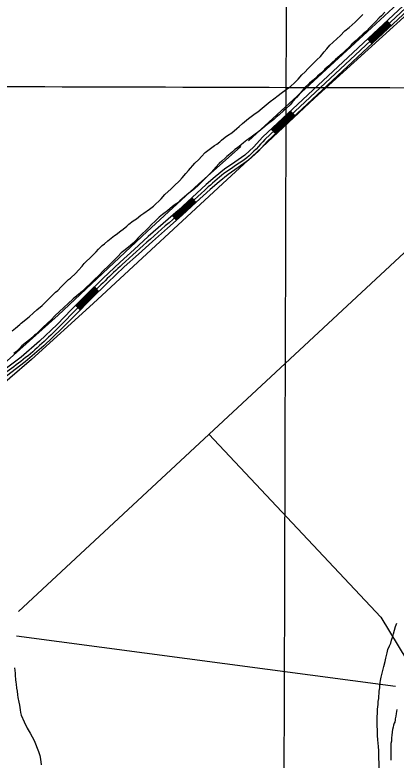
# Model space of a CAD drawing. Extents: x 3161514 to 3199414, y 831166 to 856601.
# Drawn here: x 3174900 to 3176708, y 839475 to 843007 of the extents above; entities that cross this region are included whole.
import ezdxf

# ---------------------------------------------------------------- set-up
doc = ezdxf.new("R2010")
doc.units = 0
for name, color, linetype in [('V-GRID-MAJR', 7, 'Continuous'), ('V-ROAD-CNTR', 7, 'Continuous'), ('V-SITE-VEGE', 7, 'Continuous'), ('V-TOPO-SHOR', 7, 'Continuous')]:
    doc.layers.add(name, color=color, linetype=linetype)

msp = doc.modelspace()

# ---------------------------------------------------------------- linework, layer by layer
at = {"layer": 'V-GRID-MAJR'}
for points in [[(3176169.236, 836603.9550000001), (3176186.862, 842663.26), (3176204.497, 848725.65), (3176222.132, 854788.081), (3176222.1410000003, 854791.1240000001)], [(3165722.25, 842695.223), (3170954.554, 842678.861), (3176186.862, 842663.26), (3181419.1720000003, 842648.42), (3186651.484, 842634.341), (3191883.798, 842621.023), (3197116.113, 842608.466), (3197116.114, 842608.466)]]:
    msp.add_spline(points, degree=3, dxfattribs=at)
at = {"layer": 'V-ROAD-CNTR'}
for p, q in [((3176684.402594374, 842955.930060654), (3176663.9156353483, 842977.8450168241)), ((3176593.0897770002, 842870.566231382), (3176572.602817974, 842892.481187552)), ((3176227.8405075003, 842529.1119142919), (3176207.3535484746, 842551.026870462)), ((3176136.528690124, 842443.7480850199), (3176116.0407311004, 842465.6630411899)), ((3175759.1534448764, 842117.5207374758), (3175738.904485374, 842139.6556932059)), ((3175666.275630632, 842033.460905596), (3175646.4336703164, 842055.9618605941)), ((3175298.11236696, 841696.41457969), (3175277.134408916, 841717.8595368)), ((3175209.83754351, 841608.2987559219), (3175188.479586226, 841629.3667137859))]:
    msp.add_line(p, q, dxfattribs=at)
for points in [[(3178088.527786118, 844272.671427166), (3177207.36854844, 843465.3590417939), (3176085.669791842, 842416.7371390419)], [(3177566.8528294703, 843815.0603423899), (3177197.1795688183, 843476.3680197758), (3176074.9408133, 842427.2411180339), (3176033.873895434, 842381.404209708), (3175989.823983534, 842341.052290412), (3175942.4990781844, 842308.2573560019), (3175893.908175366, 842274.751423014), (3175849.719263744, 842239.006494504), (3175806.8093495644, 842202.197568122), (3175740.160482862, 842140.804690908), (3175673.61661595, 842079.931812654), (3175603.195756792, 842017.8349368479), (3175532.6488978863, 841955.5760613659), (3175465.3420325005, 841895.210182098), (3175398.5081661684, 841834.1893041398), (3175317.7423277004, 841757.5844573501), (3175238.176486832, 841679.74961302), (3175169.149624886, 841609.7707529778), (3175100.5537620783, 841539.886892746), (3175016.984929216, 841460.6110512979), (3174930.4311023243, 841384.98020256), (3174841.501280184, 841317.8203368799)], [(3177586.1857908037, 843792.08538834), (3177217.557528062, 843454.350063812), (3176096.398770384, 842406.2331600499), (3176055.229852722, 842360.282251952), (3176008.58594601, 842317.5543374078), (3175959.5570440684, 842283.5794053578), (3175911.884139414, 842250.7054711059), (3175868.9232253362, 842215.954540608), (3175826.745309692, 842179.7736129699), (3175760.448442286, 842118.704735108), (3175693.662575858, 842057.6118572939), (3175623.0417171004, 841995.3369818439), (3175552.588858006, 841933.1621061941), (3175485.47199224, 841872.9662265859), (3175418.9461252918, 841812.227348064), (3175338.556286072, 841735.976500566), (3175259.346444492, 841658.491655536), (3175190.533582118, 841588.7287950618), (3175121.58772001, 841518.4909355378), (3175037.186888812, 841438.42509567), (3174949.365064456, 841361.684249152), (3174859.5172441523, 841293.832384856)], [(3176665.9636312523, 842975.653021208), (3176574.650813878, 842890.289191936)], [(3176668.0126271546, 842973.46202559), (3176576.6998097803, 842888.0981963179)], [(3176670.061623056, 842971.270029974), (3176578.748805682, 842885.906200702)], [(3176672.10961896, 842969.0790343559), (3176580.796801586, 842883.7152050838)], [(3176674.1586148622, 842966.88703874), (3176582.8457974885, 842881.5232094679)], [(3176676.207610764, 842964.695043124), (3176584.8947933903, 842879.3312138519)], [(3176678.255606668, 842962.5040475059), (3176586.9427892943, 842877.1402182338)], [(3176680.30460257, 842960.31205189), (3176588.9917851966, 842874.9482226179)], [(3176682.353598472, 842958.1210562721), (3176591.040781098, 842872.757227)], [(3176209.401544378, 842548.834874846), (3176118.088727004, 842463.4710455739)], [(3176211.4505402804, 842546.6438792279), (3176120.137722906, 842461.2800499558)], [(3176213.499536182, 842544.451883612), (3176122.186718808, 842459.0880543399)], [(3176215.547532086, 842542.2608879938), (3176124.234714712, 842456.897058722)], [(3176217.596527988, 842540.0688923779), (3176126.2837106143, 842454.7050631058)], [(3176219.64552389, 842537.8768967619), (3176128.332706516, 842452.5130674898)], [(3176221.693519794, 842535.685901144), (3176130.38070242, 842450.3220718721)], [(3176223.742515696, 842533.4939055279), (3176132.4296983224, 842448.130076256)], [(3176225.791511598, 842531.30290991), (3176134.478694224, 842445.939080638)], [(3175740.9294813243, 842137.4406976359), (3175675.6206119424, 842077.699817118), (3175648.41666635, 842053.7108650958)], [(3175742.953477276, 842135.2277020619), (3175677.625607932, 842075.4678215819), (3175650.400662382, 842051.460869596)], [(3175744.978473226, 842133.01370649), (3175679.630603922, 842073.235826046), (3175652.3856584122, 842049.2108740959)], [(3175747.0034691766, 842130.800710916), (3175681.6345999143, 842071.00383051), (3175654.3696544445, 842046.9608785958)], [(3175749.028465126, 842128.586715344), (3175683.6395959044, 842068.7718349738), (3175656.353650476, 842044.710883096)], [(3175751.0534610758, 842126.3727197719), (3175685.644591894, 842066.5398394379), (3175658.337646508, 842042.4608875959)], [(3175753.0784570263, 842124.1597241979), (3175687.648587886, 842064.3078439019), (3175660.32164254, 842040.210892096)], [(3175755.1034529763, 842121.945728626), (3175689.6535838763, 842062.075848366), (3175662.30663857, 842037.960896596)], [(3175757.127448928, 842119.732733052), (3175691.658579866, 842059.84385283), (3175664.2906346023, 842035.7109010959)], [(3175279.2304047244, 841715.7145410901), (3175240.2934825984, 841677.6236172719), (3175190.614581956, 841627.2587180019)], [(3175281.328400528, 841713.570545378), (3175242.410478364, 841675.4976215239), (3175192.750577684, 841625.1517222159)], [(3175283.4263963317, 841711.4255496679), (3175244.52747413, 841673.3726257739), (3175194.8855734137, 841623.04472643)], [(3175285.5243921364, 841709.2815539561), (3175246.6444698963, 841671.2466300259), (3175197.0215691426, 841620.9387306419)], [(3175287.62238794, 841707.1365582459), (3175248.761465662, 841669.1206342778), (3175199.15756487, 841618.8317348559)], [(3175289.720383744, 841704.991562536), (3175250.8784614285, 841666.9946385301), (3175201.293560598, 841616.7247390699)], [(3175291.818379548, 841702.8475668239), (3175252.9954571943, 841664.868642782), (3175203.429556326, 841614.6187432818)], [(3175293.916375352, 841700.7025711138), (3175255.11245296, 841662.7436470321), (3175205.5645520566, 841612.5117474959)], [(3175296.014371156, 841698.558575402), (3175257.2294487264, 841660.617651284), (3175207.700547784, 841610.40475171)]]:
    msp.add_lwpolyline(points, dxfattribs=at)
msp.add_spline([(3176085.669791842, 842416.7371390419), (3175999.2049647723, 842329.30331391), (3175902.89615739, 842262.7284470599), (3175816.777329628, 842190.9855905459), (3175683.6395959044, 842068.7718349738), (3175542.618877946, 841944.3690837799), (3175408.72714573, 841823.208326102), (3175248.761465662, 841669.1206342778), (3175111.070741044, 841529.188914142), (3174939.89808339, 841373.3322258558), (3174760.7504416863, 841238.79549493), (3174657.121648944, 841147.6296772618), (3174547.06386906, 841036.302899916), (3174492.040979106, 840982.1270082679), (3174442.5650780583, 840929.5651133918), (3174420.18412282, 840901.7591690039), (3174399.3961643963, 840862.455247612), (3174389.47418424, 840827.314317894), (3174383.323196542, 840769.8174328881), (3174378.668205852, 840706.2485600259), (3174383.601195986, 840631.9137086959), (3174393.8011755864, 840579.4348136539), (3174391.2391807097, 840530.500911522), (3174380.1322029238, 840456.921058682), (3174367.5702280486, 840384.2222040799), (3174350.1632628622, 840293.9803845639), (3174354.560254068, 840199.6965731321), (3174365.8362315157, 840137.8226968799), (3174385.1241929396, 840081.6368092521), (3174413.262136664, 840020.695931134), (3174446.382070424, 839949.5870733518), (3174513.77393564, 839836.8832987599), (3174644.919673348, 839622.220728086), (3174733.685495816, 839465.9830405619), (3174785.374392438, 839366.750239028), (3174802.112358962, 839298.7903749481), (3174817.11832895, 839235.8535008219), (3174826.140310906, 839163.020646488), (3174819.720323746, 839078.457815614), (3174801.9073593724, 838938.5750953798), (3174802.7263577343, 838855.7952609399), (3174814.799333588, 838721.291529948), (3174807.2403487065, 838560.8978507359), (3174809.604343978, 838402.4521676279), (3174824.015315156, 838252.4234676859), (3174850.836261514, 838131.4607096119), (3174851.150260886, 837987.372997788), (3174839.33828451, 837845.2522820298), (3174833.326296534, 837693.661585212), (3174829.955303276, 837563.5288454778), (3174819.764323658, 837468.129036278), (3174779.7034037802, 837355.2162621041), (3174697.97356724, 837136.9206986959), (3174632.0976989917, 836964.8880427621), (3174548.8298655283, 836773.957424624), (3174465.4580322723, 836611.2807499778)], degree=3, dxfattribs=at)
at = {"layer": 'V-SITE-VEGE'}
for points in [[(3176653.772, 843019.345), (3176639.055, 843002.507), (3176626.986, 842992.447), (3176609.6890000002, 842973.939), (3176598.449, 842962.165), (3176581.164, 842944.507), (3176568.182, 842930.202), (3176551.81, 842916.794), (3176530.228, 842896.639), (3176518.137, 842884.878), (3176498.296, 842867.257), (3176486.1920000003, 842854.6410000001), (3176466.339, 842836.1680000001), (3176454.247, 842824.404), (3176420.6210000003, 842795.8960000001), (3176400.7800000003, 842778.275), (3176388.662, 842764.809), (3176370.552, 842748.87), (3176364.5160000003, 842743.84), (3176347.241, 842727.036), (3176335.162, 842716.1240000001), (3176314.457, 842697.664), (3176297.219, 842683.416), (3176273.898, 842660.73), (3176261.785, 842647.265), (3176234.917, 842614.402), (3176215.8910000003, 842594.211), (3176205.4790000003, 842580.723), (3176186.478, 842562.238), (3176174.398, 842551.328), (3176153.705, 842533.7170000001)], [(3175538.265, 842085.469), (3175557.205, 842099.6950000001), (3175593.483, 842134.984), (3175611.6550000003, 842155.183), (3175640.999, 842182.047), (3175655.681, 842196.3300000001), (3175680.716, 842219.843), (3175692.844, 842234.162), (3175711.028, 842255.216), (3175723.154, 842269.533), (3175753.4420000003, 842303.201), (3175772.444, 842321.686), (3175784.572, 842336.003), (3175802.721, 842354.501), (3175814.788, 842364.559), (3175834.5840000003, 842378.772), (3175846.628, 842387.128), (3175857.808, 842394.642), (3175872.433, 842404.667), (3175880.218, 842413.0800000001), (3175897.4450000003, 842426.476), (3175908.6380000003, 842434.844), (3175928.409, 842447.351), (3175952.545, 842467.471), (3175963.762, 842477.541), (3175979.296, 842491.811), (3176007.738, 842515.279), (3176039.591, 842538.698), (3176051.647, 842547.9060000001), (3176072.326, 842564.6630000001), (3176111.1010000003, 842595.657), (3176127.466, 842608.213), (3176148.997, 842624.96), (3176162.782, 842635.8470000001), (3176186.019, 842652.569), (3176206.667, 842666.77), (3176228.2460000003, 842686.922), (3176242.929, 842701.207), (3176261.115, 842722.258), (3176275.7970000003, 842736.5430000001), (3176289.639, 842751.6900000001), (3176304.321, 842765.973), (3176331.107, 842792.871), (3176349.222, 842808.811), (3176366.579, 842831.578), (3176378.705, 842845.8960000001), (3176394.276, 842862.724), (3176407.244, 842876.18), (3176428.801, 842894.628), (3176442.619, 842908.0750000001), (3176465.085, 842930.769), (3176484.904, 842946.686), (3176513.3710000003, 842971.858), (3176528.053, 842986.1410000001), (3176549.6580000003, 843007.9990000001)], [(3176153.705, 842533.7170000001), (3176139.056, 842521.99), (3176128.681, 842511.056), (3176115.7600000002, 842501.009)], [(3176115.7600000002, 842501.009), (3176096.83, 842487.635), (3176085.614, 842477.5650000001), (3176056.307, 842453.257), (3176039.091, 842440.713), (3176027.035, 842431.506), (3176009.8310000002, 842419.814), (3176000.355, 842412.275), (3175984.844, 842399.708), (3175973.649, 842391.34), (3175956.411, 842377.0920000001), (3175943.505, 842367.897), (3175932.288, 842357.827), (3175920.231, 842348.6190000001), (3175905.572, 842336.04), (3175896.933, 842327.637), (3175881.399, 842313.367), (3175868.468, 842302.4670000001), (3175852.897, 842285.639), (3175843.362, 842273.84), (3175829.519, 842258.693), (3175817.438, 842247.784), (3175802.734, 842231.797), (3175778.551, 842208.27), (3175769.877, 842197.313), (3175751.775, 842182.223), (3175737.99, 842171.336), (3175724.219, 842161.301), (3175693.186, 842135.314), (3175681.969, 842125.242), (3175667.31, 842112.6630000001), (3175656.115, 842104.297), (3175637.151, 842088.367), (3175623.38, 842078.332), (3175599.265, 842059.919), (3175584.605, 842047.338), (3175563.877, 842027.175), (3175550.082, 842015.434), (3175532.7600000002, 841995.2220000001), (3175519.804, 841982.6190000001), (3175505.147, 841970.036), (3175485.269, 841949.861), (3175473.178, 841938.1020000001), (3175460.21, 841924.644), (3175439.506, 841906.183), (3175416.2430000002, 841887.758), (3175404.1890000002, 841878.55), (3175387.768, 841861.736), (3175376.526, 841849.96), (3175340.25, 841814.671), (3175322.103, 841796.175), (3175296.179, 841770.116), (3175278.04, 841752.473), (3175259.915, 841735.679), (3175236.597, 841712.996), (3175220.196, 841697.883), (3175193.47, 841675.245), (3175177.082, 841660.985), (3175151.1950000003, 841637.482), (3175133.0700000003, 841620.688), (3175108.046, 841598.025), (3175092.499, 841582.905), (3175070.0330000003, 841560.207), (3175055.349, 841545.924), (3175034.629, 841526.609), (3175000.948, 841493.841), (3174993.198, 841487.984), (3174970.779, 841468.696), (3174954.415, 841456.137), (3174933.71, 841437.677), (3174924.197, 841427.582), (3174907.786, 841411.616), (3174895.73, 841402.412)], [(3174886.974, 841509.0480000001), (3174903.338, 841521.604), (3174924.031, 841539.213), (3174930.089, 841545.944), (3174967.997, 841576.099), (3174988.703, 841594.56), (3175004.237, 841608.832), (3175030.091, 841629.777), (3175077.592, 841675.988), (3175093.151, 841691.965), (3175103.503, 841701.1950000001), (3175119.074, 841718.025), (3175132.87, 841729.763), (3175154.484, 841752.473), (3175163.096, 841759.17), (3175188.987, 841782.6730000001), (3175201.953, 841796.128), (3175218.41, 841815.498), (3175228.81, 841828.136), (3175265.951, 841864.267), (3175284.972, 841884.454), (3175296.214, 841896.228), (3175313.487, 841913.034), (3175324.691, 841922.252), (3175340.225, 841936.525), (3175372.953, 841961.635), (3175380.68, 841965.79), (3175402.2120000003, 841982.535), (3175414.269, 841991.743), (3175430.657, 842006.003), (3175440.145, 842014.394), (3175461.668, 842030.286), (3175476.29, 842040.309), (3175496.971, 842057.068), (3175511.586, 842066.241), (3175538.265, 842085.469)], [(3176649.36, 839917.7170000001), (3176655.654, 839941.49), (3176658.443, 839958.4940000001), (3176664.759, 839983.97), (3176669.22, 839998.394), (3176677.133, 840016.18), (3176682.433, 840029.74), (3176686.017, 840042.473), (3176692.227, 840060.28), (3176694.971, 840073.877), (3176705.676, 840108.666), (3176710.989, 840123.0800000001)], [(3174898.204, 839912.886), (3174901.247, 839886.429), (3174901.13, 839877.91), (3174902.517, 839854.882), (3174904.931, 839844.6240000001), (3174906.4960000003, 839834.38), (3174907.94, 839815.612), (3174910.307, 839801.9450000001), (3174911.765, 839784.029), (3174914.1580000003, 839772.067), (3174918.11, 839749.859), (3174921.307, 839734.476), (3174924.4220000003, 839713.13), (3174926.802, 839700.3150000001), (3174929.194, 839688.353), (3174944.083, 839655.767), (3174959.005, 839625.737), (3174972.321, 839602.5480000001), (3174991.433, 839567.349), (3175012.015, 839515.084), (3175017.733, 839497.113), (3175020.893, 839479.174), (3175024.788, 839452.706)], [(3176628.788, 839414.402), (3176626.449, 839491.976), (3176625.974, 839519.252), (3176623.701, 839539.734), (3176620.7290000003, 839571.304), (3176619.306, 839591.773), (3176618.829, 839619.047), (3176617.348, 839635.259), (3176617.901, 839675.299), (3176619.967, 839701.686), (3176620.166, 839716.171), (3176623.0270000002, 839738.285), (3176623.216, 839751.917), (3176625.132, 839767.228), (3176625.284, 839778.3030000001), (3176627.154, 839790.206), (3176627.305, 839801.282), (3176630.072, 839816.582), (3176630.2260000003, 839827.658), (3176632.128, 839842.117), (3176633.961, 839851.464), (3176636.7430000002, 839867.617), (3176649.36, 839917.7170000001)], [(3176710.475, 839714.924), (3176707.648, 839695.365), (3176706.633, 839683.448), (3176703.8880000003, 839669.853), (3176703.841, 839666.446), (3176701.132, 839655.405), (3176699.346, 839649.466), (3176695.809, 839640.1410000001), (3176693.136, 839631.6560000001), (3176691.269, 839619.753), (3176689.411, 839608.7000000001), (3176688.324, 839591.6730000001), (3176686.478, 839581.474), (3176685.393, 839564.447), (3176683.535, 839553.394), (3176682.444, 839474.1630000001)]]:
    msp.add_lwpolyline(points, dxfattribs=at)
at = {"layer": 'V-TOPO-SHOR'}
for p, q in [((3177334.1369264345, 842427.4763595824), (3174917.325859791, 840178.8682609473)), ((3175104.708, 841582.894), (3174412.7169557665, 840966.7663742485)), ((3174908.4730720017, 840063.7820196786), (3176705.5889933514, 839824.7567493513))]:
    msp.add_line(p, q, dxfattribs=at)
for points in [[(3177513.239, 843785.772), (3177266.517, 843561.5700000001), (3176878.759, 843212.865), (3176591.887, 842946.057), (3176278.472, 842658.43), (3176008.035, 842410.106)], [(3177099.538050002, 843338.2069034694), (3176829.52802241, 843072.6232697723), (3176320.4927244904, 842612.2783046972), (3176023.9243335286, 842333.4154893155), (3175926.5436678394, 842244.8876114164), (3175271.437371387, 841638.4716478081), (3174979.29537432, 841372.8880141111), (3174669.4478016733, 841107.3043804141), (3174470.260076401, 840921.3958368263), (3174417.143349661, 840859.4263222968), (3174399.4377740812, 840779.7512321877), (3174399.4377740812, 840673.517778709), (3174403.8641679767, 840558.4315374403), (3174386.1585923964, 840416.7869328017), (3174368.4530168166, 840244.1575708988), (3174386.1585923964, 840182.1880563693)], [(3175971.648, 842382.157), (3175770.447, 842203.991), (3175527.382, 841980.1020000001), (3175104.708, 841582.894)], [(3175820.310214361, 841019.8831009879), (3176634.7666910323, 840152.3098975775), (3176758.705720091, 839948.6957784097)]]:
    msp.add_lwpolyline(points, dxfattribs=at)

doc.saveas('drawing.dxf')
